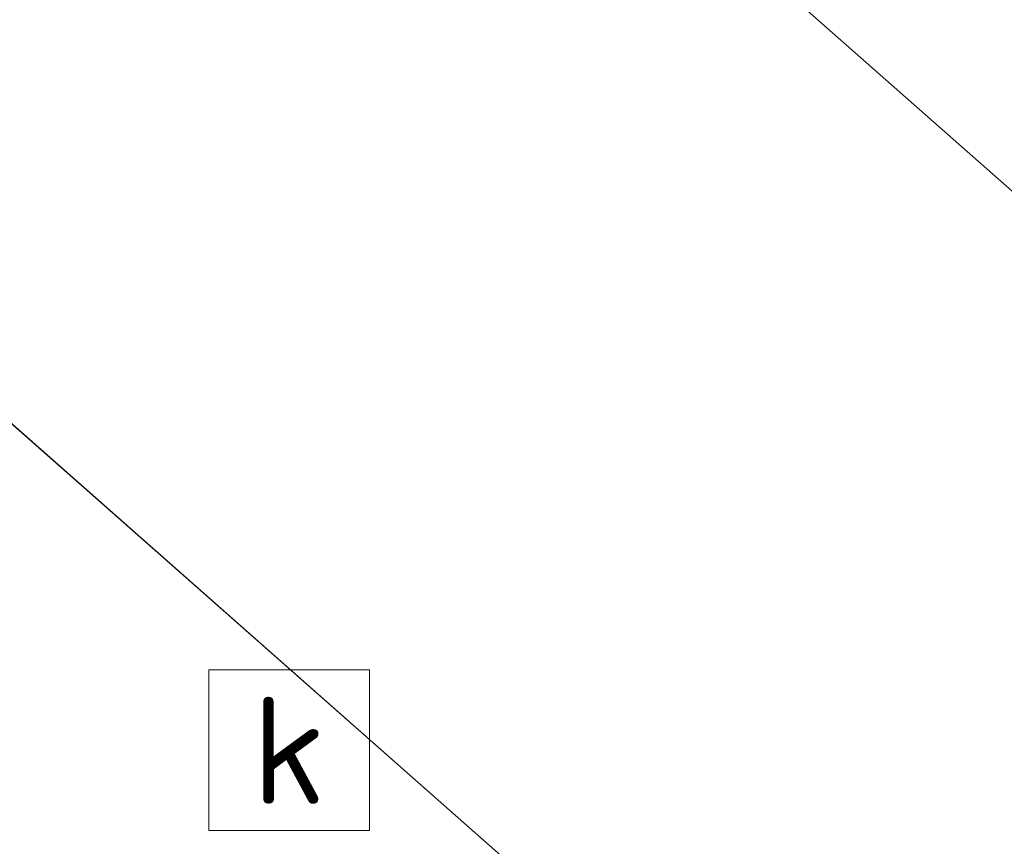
# Model space of a CAD drawing. Header units: millimetres. Extents: x 162876 to 168130, y 402614 to 405602.
# Tile 891 of 1056: x 165499.88 to 165501.6, y 403949.58 to 403951.02. Entities that reach past the tile are written whole.
import ezdxf
from ezdxf import colors
from ezdxf.entities.mleader import LeaderData, LeaderLine
from ezdxf.enums import TextEntityAlignment as Align
from ezdxf.math import Vec2, Vec3

# ---------------------------------------------------------------- set-up
doc = ezdxf.new("R2010")
doc.units = ezdxf.units.MM
for name, color, linetype, lineweight in [('X-CA190022.004-UO-BGT_Ondergrond$0$GE_314_WGDRijbaanLokaleweg_Vlak_GEM', 253, 'Continuous', 9), ('X-CA190022.004-UO-BGT_Ondergrond$0$GE_316_WGDFietspad_Vlak_GEM', 253, 'Continuous', 9), ('X-CA190022.004-UO-BGT_Ondergrond$0$GE_317_WGDVoetpad_Vlak_GEM', 253, 'Continuous', 9), ('X-CA190022.004-UO-BGT_Ondergrond$0$GE_886_PutKolk_Punt_GEM', 253, 'Continuous', 9), ('X-CA190022.004-UO-OPB_Opbreek_v0.1$0$X-XX-AL-T25- LEADER ASFALT', 7, 'Continuous', 25)]:
    doc.layers.add(name, color=color, linetype=linetype, lineweight=lineweight)
doc.styles.add('X-CA190022.004-UO-BGT_Ondergrond$0$NLCS-ISO', font='NLCS-ISO.ttf')
doc.styles.add('X-CA190022.004-UO-OPB_Opbreek_v0.1$0$NLCS-ISO-M200-T25', font='NLCS-ISO.ttf', dxfattribs={"height": 0.5})

# ---------------------------------------------------------------- blocks, each defined once
blk = doc.blocks.new('X-CA190022.004-UO-BGT_Ondergrond$0$SRI-KOLK-SO')
at = {"color": 0, "linetype": 'ByBlock', "lineweight": 18}
blk.add_lwpolyline([(-1.125, -1.125), (1.125, -1.125), (1.125, 1.125), (-1.125, 1.125)], close=True, dxfattribs=at)
at = {"color": 0, "linetype": 'ByBlock', "lineweight": 18, "style": 'X-CA190022.004-UO-BGT_Ondergrond$0$NLCS-ISO'}
blk.add_text('k', height=1.5, dxfattribs=at).set_placement((0, 0), align=Align.MIDDLE_CENTER)
blk = doc.blocks.new('X-CA190022.004-UO-BGT_Ondergrond$0$IMGEOKolk')
at = {"xscale": 5, "yscale": 5, "zscale": 5}
blk.add_blockref('X-CA190022.004-UO-BGT_Ondergrond$0$SRI-KOLK-SO', (0, 0), dxfattribs=at)

msp = doc.modelspace()

# ---------------------------------------------------------------- leaders
at = {"layer": 'X-CA190022.004-UO-OPB_Opbreek_v0.1$0$X-XX-AL-T25- LEADER ASFALT'}
ml = msp.add_multileader_mtext('Standard', dxfattribs=at)
ml.set_content('\\A1;Wegvak 2.16; Fietspad Geerbosch\\PTotaal teervrij:\\PFrezen asfalt 25mm:  273.0m{\\H0.7x;\\S2^ ;\\H1.42857x; }', color=256, style='X-CA190022.004-UO-OPB_Opbreek_v0.1$0$NLCS-ISO-M200-T25')
ml.set_leader_properties(color=256, linetype='ByLayer', lineweight=-1)
ml.build(insert=Vec2(0, 0))
ml.multileader.update_dxf_attribs({"text_left_attachment_type": 5, "text_right_attachment_type": 5, "dogleg_length": 0.5, "arrow_head_size": 0.5})
ctx = ml.context
ctx.base_point, ctx.char_height, ctx.arrow_head_size, ctx.landing_gap_size, ctx.plane_origin, ctx.plane_x_axis, ctx.plane_y_axis = Vec3(165519.4827, 403953.6704), 0.5, 0.5, 0.18, Vec3(165445.8271, 403966.774), Vec3(0.692899, 0.721035), Vec3(-0.721035, 0.692899)
ctx.left_attachment, ctx.right_attachment = 5, 5
notes = []
notes.append((ctx, [(0, (1, 1, 0), (165519.1363, 403953.3099), (0.692899, 0.721035), 0.5, [(1, [(165496.5463, 403920.1721), (165523.5587, 403949.4352)], 0, [])])]))
ctx.mtext.insert, ctx.mtext.text_direction, ctx.mtext.rotation, ctx.mtext.width, ctx.mtext.flow_direction = Vec3(165517.9731, 403955.3708), Vec3(0.692899, 0.721035), 0.805295, 10.216208, 5
ctx.mtext.has_bg_fill, ctx.mtext.bg_color, ctx.mtext.bg_scale_factor, ctx.mtext.bg_transparency, ctx.mtext.use_window_bg_color = 1, -1027028792, 1.5, 0, 1
for ctx, leaders in notes:
    for number, flags, end, landing, length, lines in leaders:
        leader = LeaderData()
        leader.index, (leader.has_last_leader_line, leader.has_dogleg_vector, leader.attachment_direction) = number, flags
        leader.last_leader_point, leader.dogleg_vector, leader.dogleg_length = Vec3(end), Vec3(landing), length
        for number, points, colour, breaks in lines:
            line = LeaderLine()
            line.index, line.vertices, line.color, line.breaks = number, Vec3.list(points), colors.encode_raw_color(colour), breaks
            leader.lines.append(line)
        ctx.leaders.append(leader)

# ---------------------------------------------------------------- next in the draw order: linework, layer by layer
at = {"layer": 'X-CA190022.004-UO-BGT_Ondergrond$0$GE_314_WGDRijbaanLokaleweg_Vlak_GEM', "flags": 128}
msp.add_lwpolyline([(165475.679, 403979.24), (165481.989, 403973.676), (165489.952, 403966.654), (165503.146, 403954.964), (165511.755, 403947.369), (165508.974, 403944.22), (165471.36, 403977.447), (165465.041, 403983.368), (165460.723, 403987.853), (165456.771, 403992.257), (165447.198, 404004.181), (165445.201, 404006.669)], dxfattribs=at)
at = {"layer": 'X-CA190022.004-UO-BGT_Ondergrond$0$GE_316_WGDFietspad_Vlak_GEM', "flags": 128}
msp.add_lwpolyline([(165471.36, 403977.447), (165508.974, 403944.22), (165508.008, 403943.126), (165497.262, 403952.61), (165488.043, 403960.727), (165485.951, 403962.569), (165476.921, 403970.557)], dxfattribs=at)
at = {"layer": 'X-CA190022.004-UO-BGT_Ondergrond$0$GE_317_WGDVoetpad_Vlak_GEM', "flags": 128}
msp.add_lwpolyline([(165497.262, 403952.61), (165508.008, 403943.126), (165509.293, 403941.944)], dxfattribs=at)

# ---------------------------------------------------------------- next in the draw order: block references
at = {"layer": 'X-CA190022.004-UO-BGT_Ondergrond$0$GE_886_PutKolk_Punt_GEM', "xscale": 0.025, "yscale": 0.025, "zscale": 0.025}
msp.add_blockref('X-CA190022.004-UO-BGT_Ondergrond$0$IMGEOKolk', (165500.347, 403949.744), dxfattribs=at)

doc.saveas('drawing.dxf')
